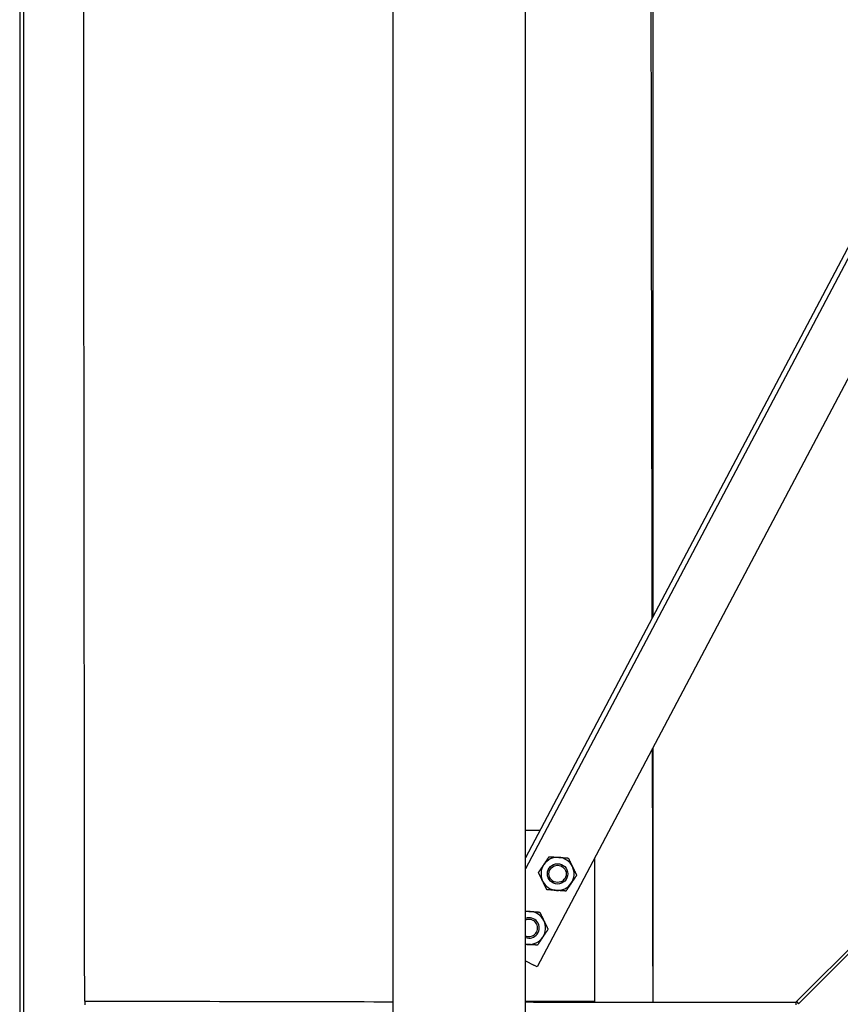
# Model space of a CAD drawing. Header units: inches. Extents: x 24 to 1128, y -94 to 748.
# Tile 426 of 546: x 986 to 1026, y 158 to 207. Entities that reach past the tile are written whole.
import ezdxf

# ---------------------------------------------------------------- set-up
doc = ezdxf.new("R2010")
doc.units = ezdxf.units.IN
doc.header["$LTSCALE"] = 32
doc.header["$MEASUREMENT"] = 0
doc.layers.add('Visible (ANSI)', color=7, linetype='Continuous', lineweight=30)

msp = doc.modelspace()

# ---------------------------------------------------------------- linework, layer by layer
at = {"layer": 'Visible (ANSI)'}
for p, q in [((1004.44066, 138.75037), (1004.44066, 278.68787)), ((1010.94066, 138.75037), (1010.94066, 278.68787)), ((986.12916, 266.25037), (986.12916, 155.50037)), ((986.31666, 266.25037), (986.31666, 155.50037)), ((1058.86887, 256.32463), (1010.94066, 165.51974)), ((1059.08996, 256.20794), (1010.94066, 164.98416)), ((1059.44066, 250.98101), (1011.51246, 160.17612)), ((1017.19166, 177.3629), (1017.19166, 239.13785)), ((1024.19166, 158.44191), (1047.48803, 181.73828)), ((1024.32425, 158.36779), (1047.55944, 181.60299)), ((1017.19166, 158.44191), (1017.19166, 170.93595)), ((1010.94066, 166.8827), (1011.66005, 166.8827)), ((1014.31316, 165.48234), (1014.31316, 158.48234)), ((1010.94066, 160.47792), (1011.34443, 160.2648)), ((1011.51246, 160.17612), (1011.34443, 160.2648)), ((989.31666, 158.50037), (989.31666, 158.31287)), ((1014.31316, 158.48234), (1010.94066, 158.48234)), ((1017.19166, 158.44191), (1024.19166, 158.44191)), ((1024.19166, 158.44191), (1024.19166, 158.31287)), ((1024.22089, 158.47114), (1024.32425, 158.36779))]:
    msp.add_line(p, q, dxfattribs=at)
for radius in [0.50016, 0.5, 0.42331]:
    msp.add_circle((1012.50752, 164.73927), radius, dxfattribs=at)
for centre, radius, start, end in [((1012.50752, 164.73927), 0.8125, 85.923942, 145.923942), ((1012.50752, 164.73927), 0.8125, 25.923942, 85.923942), ((1012.50752, 164.73927), 0.8125, 145.923942, 205.923942), ((1012.50752, 164.73927), 0.8125, 325.923942, 25.923942), ((1012.50752, 164.73927), 0.8125, 205.923942, 265.923942), ((1012.50752, 164.73927), 0.8125, 265.923942, 325.923942), ((1011.10717, 162.08615), 0.8125, 86.105147, 101.825406), ((1011.10717, 162.08615), 0.8125, 26.105147, 86.105147), ((1011.10717, 162.08615), 0.50016, 250.554745, 109.445255), ((1011.10717, 162.08615), 0.5, 250.548343, 109.451657), ((1011.10717, 162.08615), 0.42332, 246.837667, 113.162333), ((1011.10717, 162.08615), 0.8125, 326.105147, 26.105147), ((1011.10717, 162.08615), 0.8125, 266.105147, 326.105147), ((1011.10717, 162.08615), 0.8125, 258.174594, 266.105147)]:
    msp.add_arc(centre, radius, start, end, dxfattribs=at)
for points, knots in [([(989.31666, 158.50037), (989.31666, 158.50567), (989.31665, 158.51097), (989.31198, 162.74689), (989.28222, 189.11883), (989.24792, 228.98723), (989.23648, 246.14703), (989.22721, 263.43787)], [-0.04035756, -0.04035756, -0.04035756, -0.04035756, 0, 0, 32.23737501, 32.23737501, 57.68576414, 57.68576414, 57.68576414, 57.68576414]), ([(1017.15328, 177.28966), (1017.133, 187.68134), (1017.1146, 198.07394), (1017.10011, 208.46679), (1017.08576, 218.76989), (1017.07467, 229.0731), (1017.06585, 239.37618)], [50.38167668, 50.38167668, 50.38167668, 50.38167668, 133.71015321, 133.71015321, 133.71015321, 216.31893636, 216.31893636, 216.31893636, 216.31893636])]:
    msp.add_open_spline(points, degree=3, knots=knots, dxfattribs=at)
for points in [[(1017.19166, 158.44191), (1017.18296, 162.59008), (1017.17436, 166.73846), (1017.166, 170.88701)], [(989.31666, 158.50037), (994.358, 158.48925), (999.39933, 158.47816), (1004.44066, 158.46754)], [(1010.94066, 158.45414), (1013.02433, 158.44994), (1015.108, 158.44586), (1017.19166, 158.44191)]]:
    msp.add_open_spline(points, degree=3, dxfattribs=at)
for points, weights in [([(1011.83453, 165.1945), (1011.95651, 165.37483), (1012.09737, 165.58305)], [1, 1.0379548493, 1]), ([(1012.09737, 165.58305), (1012.34812, 165.56519), (1012.56528, 165.54971)], [1, 1.0379548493, 1]), ([(1012.56528, 165.54971), (1012.78243, 165.53424), (1013.03319, 165.51637)], [1, 1.0379548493, 1]), ([(1013.03319, 165.51637), (1013.14309, 165.29027), (1013.23826, 165.09447)], [1, 1.0379548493, 1]), ([(1011.5717, 164.80595), (1011.71255, 165.01418), (1011.83453, 165.1945)], [1, 1.0379548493, 1]), ([(1011.77678, 164.38406), (1011.6816, 164.57986), (1011.5717, 164.80595)], [1, 1.0379548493, 1]), ([(1013.23826, 165.09447), (1013.33344, 164.89867), (1013.44334, 164.67258)], [1, 1.0379548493, 1]), ([(1011.98186, 163.96216), (1011.87196, 164.18826), (1011.77678, 164.38406)], [1, 1.0379548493, 1]), ([(1013.18051, 164.28403), (1013.05853, 164.1037), (1012.91768, 163.89548)], [1, 1.0379548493, 1]), ([(1013.44334, 164.67258), (1013.30249, 164.46435), (1013.18051, 164.28403)], [1, 1.0379548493, 1]), ([(1012.44977, 163.92882), (1012.23261, 163.9443), (1011.98186, 163.96216)], [1, 1.0379548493, 1]), ([(1012.91768, 163.89548), (1012.66693, 163.91335), (1012.44977, 163.92882)], [1, 1.0379548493, 1]), ([(1010.94066, 162.91187), (1011.05351, 162.90419), (1011.16236, 162.89678)], [1.01897234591, 1.01866697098, 1]), ([(1011.16236, 162.89678), (1011.37956, 162.88199), (1011.63037, 162.86491)], [1, 1.0379548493, 1]), ([(1011.63037, 162.86491), (1011.74099, 162.63917), (1011.83678, 162.44367)], [1, 1.0379548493, 1]), ([(1011.83678, 162.44367), (1011.93258, 162.24817), (1012.0432, 162.02243)], [1, 1.0379548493, 1]), ([(1012.0432, 162.02243), (1011.903, 161.81376), (1011.78159, 161.63305)], [1, 1.0379548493, 1]), ([(1011.78159, 161.63305), (1011.66018, 161.45233), (1011.51999, 161.24367)], [1, 1.0379548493, 1]), ([(1011.05198, 161.27553), (1010.99658, 161.2793), (1010.94066, 161.28311)], [1, 1.00941415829, 1.01415822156]), ([(1011.51999, 161.24367), (1011.26919, 161.26074), (1011.05198, 161.27553)], [1, 1.0379548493, 1])]:
    msp.add_rational_spline(points, weights, degree=2, dxfattribs=at)

doc.saveas('drawing.dxf')
